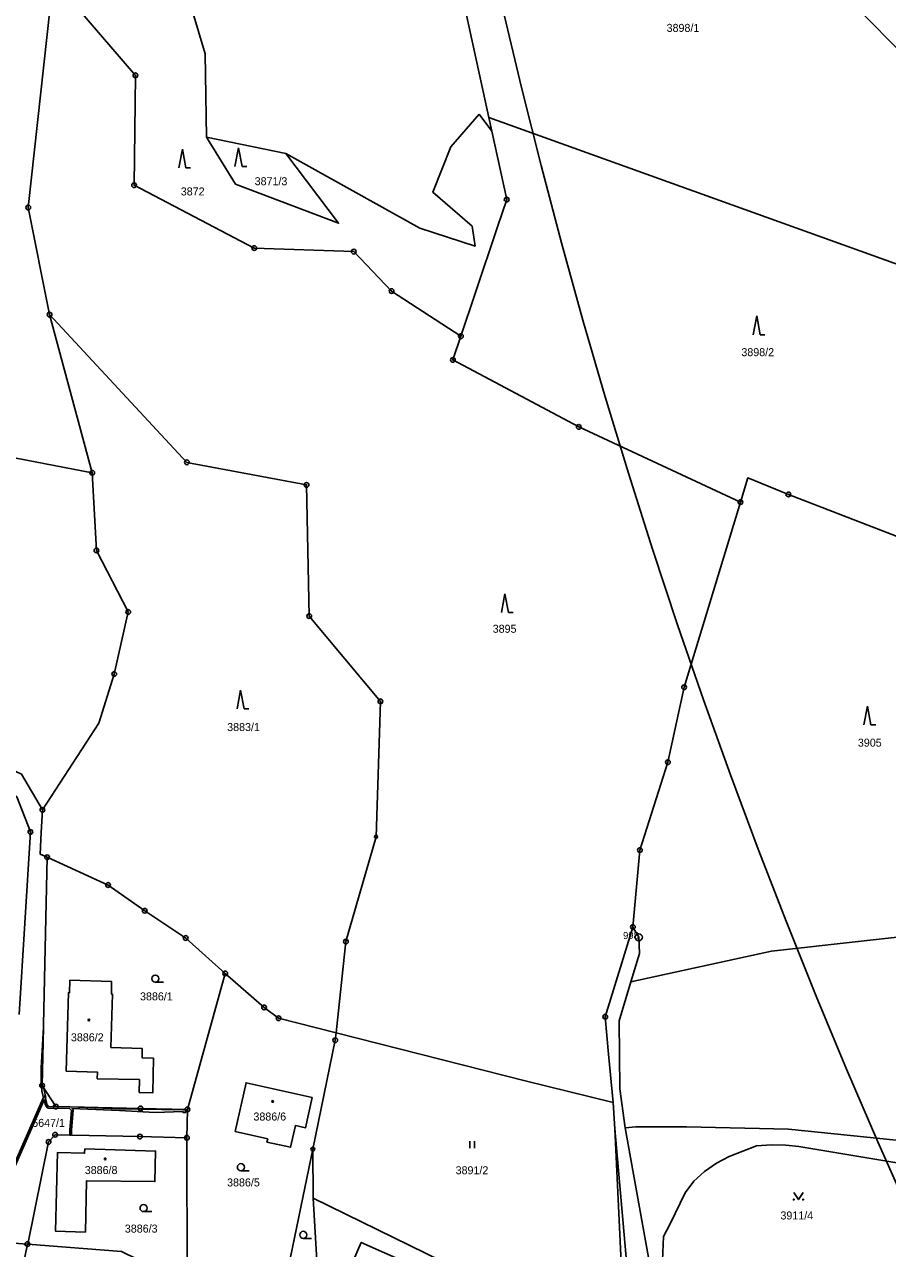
# Model space of a CAD drawing. Extents: x -644096 to -634268, y -1141430 to -1133463.
# Drawn here: x -640127.6 to -639944.1, y -1137631.3 to -1137371.3 of the extents above; entities that cross this region are included whole.
import ezdxf

# ---------------------------------------------------------------- set-up
doc = ezdxf.new("R2010")
doc.units = 0
for name, color, linetype in [('_CIVIL_CONSTRUCTION', 7, 'Continuous'), ('B_Hranice _3D', 7, 'Continuous'), ('M_Svah_Zarez', 7, 'Continuous'), ('spodek_zarez', 7, 'Continuous'), ('svrsek_osa_sjezdy', 7, 'Continuous'), ('svrsek_osa_VRT', 7, 'Continuous'), ('terminal_VRT', 7, 'Continuous')]:
    doc.layers.add(name, color=color, linetype=linetype)

msp = doc.modelspace()

# ---------------------------------------------------------------- linework, layer by layer
at = {"layer": '_CIVIL_CONSTRUCTION'}
for centre, radius in [((-640103.98, -1137382.13), 0.5), ((-640103.98, -1137382.13), 0.0303), ((-640104.25, -1137405.47), 0.5), ((-640104.25, -1137405.47), 0.0303), ((-640025.07, -1137408.53), 0.5), ((-640025.07, -1137408.53), 0.0303), ((-640126.75, -1137410.2), 0.5), ((-640126.75, -1137410.2), 0.0303), ((-640078.71, -1137418.81), 0.5), ((-640078.71, -1137418.81), 0.0303), ((-640057.56, -1137419.58), 0.5), ((-640057.56, -1137419.58), 0.0303), ((-640049.52, -1137427.95), 0.5), ((-640049.52, -1137427.95), 0.0303), ((-640122.22, -1137432.96), 0.5), ((-640122.22, -1137432.96), 0.0303), ((-640034.81, -1137437.53), 0.5), ((-640034.81, -1137437.53), 0.0303), ((-640036.49, -1137442.58), 0.5), ((-640036.49, -1137442.58), 0.0303), ((-640009.76, -1137456.79), 0.5), ((-640009.76, -1137456.79), 0.0303), ((-640093.04, -1137464.33), 0.5), ((-640113.16, -1137466.53), 0.5), ((-640113.16, -1137466.53), 0.0303), ((-640093.04, -1137464.33), 0.0303), ((-640067.59, -1137469.14), 0.5), ((-640067.59, -1137469.14), 0.0303), ((-639965.21, -1137471.15), 0.5), ((-639965.21, -1137471.15), 0.0303), ((-639975.39, -1137472.78), 0.5), ((-639975.39, -1137472.78), 0.0303), ((-640112.25, -1137483.04), 0.5), ((-640112.25, -1137483.04), 0.0303), ((-640105.5, -1137496.12), 0.5), ((-640105.5, -1137496.12), 0.0303), ((-640067.03, -1137497), 0.5), ((-640067.03, -1137497), 0.0303), ((-640108.48, -1137509.29), 0.5), ((-640108.48, -1137509.29), 0.0303), ((-639987.37, -1137512.09), 0.5), ((-639987.37, -1137512.09), 0.0303), ((-640051.91, -1137515.1), 0.5), ((-640051.91, -1137515.1), 0.0303), ((-639990.81, -1137528.03), 0.5), ((-639990.81, -1137528.03), 0.0303), ((-640123.72, -1137538.17), 0.5), ((-640123.72, -1137538.17), 0.0303), ((-640126.29, -1137542.85), 0.5), ((-640126.29, -1137542.85), 0.0303), ((-640052.84, -1137543.85), 0.335), ((-640052.84, -1137543.85), 0.0203), ((-639996.77, -1137546.69), 0.5), ((-639996.77, -1137546.69), 0.0303), ((-640122.74, -1137548.2), 0.5), ((-640122.74, -1137548.2), 0.0303), ((-640109.79, -1137554.11), 0.5), ((-640109.79, -1137554.11), 0.0303), ((-640101.97, -1137559.57), 0.5), ((-640101.97, -1137559.57), 0.0303), ((-639998.25, -1137563.03), 0.5), ((-640093.29, -1137565.37), 0.5), ((-639998.25, -1137563.03), 0.0303), ((-639996.99, -1137565.21), 0.75), ((-639996.99, -1137565.21), 0.03), ((-640093.29, -1137565.37), 0.0303), ((-640059.24, -1137566.13), 0.5), ((-640059.24, -1137566.13), 0.0303), ((-640084.89, -1137572.89), 0.5), ((-640084.89, -1137572.89), 0.0303), ((-640076.61, -1137580.12), 0.5), ((-640076.61, -1137580.12), 0.0303), ((-640073.54, -1137582.42), 0.5), ((-640073.54, -1137582.42), 0.0303), ((-640004.11, -1137582.08), 0.5), ((-640004.11, -1137582.08), 0.0303), ((-640061.49, -1137587.07), 0.5), ((-640061.49, -1137587.07), 0.0303), ((-640123.81, -1137596.71), 0.5), ((-640123.81, -1137596.71), 0.0303), ((-640120.9, -1137601.16), 0.5), ((-640120.9, -1137601.16), 0.0303), ((-640102.9, -1137601.56), 0.5), ((-640102.9, -1137601.56), 0.0303), ((-640092.91, -1137601.78), 0.5), ((-640092.91, -1137601.78), 0.0303), ((-640121.03, -1137607.16), 0.5), ((-640122.42, -1137608.69), 0.5), ((-640122.42, -1137608.69), 0.0303), ((-640121.03, -1137607.16), 0.0303), ((-640103.03, -1137607.56), 0.5), ((-640103.03, -1137607.56), 0.0303), ((-640093.04, -1137607.78), 0.5), ((-640093.04, -1137607.78), 0.0303), ((-640066.27, -1137610.2), 0.405), ((-640066.27, -1137610.2), 0.0245), ((-640126.94, -1137630.39), 0.5), ((-640126.94, -1137630.39), 0.0303)]:
    msp.add_circle(centre, radius, dxfattribs=at)
at = {"layer": 'B_Hranice _3D'}
msp.add_lwpolyline([(-640123.51, -1137599.32), (-640123.03, -1137599.2), (-640123.35, -1137597.78), (-640123.4, -1137597.34), (-640123.81, -1137596.71), (-640123.54, -1137584.4), (-640124.02, -1137592.96), (-640124.03, -1137596.09), (-640123.85, -1137597.86)], close=True, dxfattribs=at)
msp.add_lwpolyline([(-640137.94, -1137632.83), (-640123.34, -1137599.74), (-640123.11, -1137600.77), (-640122.99, -1137600.99), (-640122.68, -1137601.41), (-640122.5, -1137601.51), (-640118, -1137601.59), (-640117.56, -1137602.01), (-640117.93, -1137606.14), (-640117.94, -1137607.23), (-640117.59, -1137607.23), (-640117.58, -1137606.16), (-640117.19, -1137601.87), (-640117.47, -1137601.61), (-640107.35, -1137602.03), (-640099.75, -1137602.41), (-640093.87, -1137602.19), (-640093.88, -1137602.43), (-640093.32, -1137602.46), (-640093.28, -1137601.77), (-640093.84, -1137601.76), (-640093.85, -1137601.84), (-640107.35, -1137601.68), (-640117.89, -1137601.24), (-640122.42, -1137601.16), (-640122.7, -1137600.8), (-640122.78, -1137600.65), (-640123.15, -1137598.94), (-640123.36, -1137598.92), (-640138.26, -1137632.69)], dxfattribs=at)
at = {"layer": 'M_Svah_Zarez'}
for centre in [(-640113.86, -1137582.8), (-640074.79, -1137600.09), (-640110.4, -1137612.29)]:
    msp.add_circle(centre, 0.175, dxfattribs=at)
at = {"layer": 'spodek_zarez'}
msp.add_circle((-638683.07, -1137056.85), 1378.08, dxfattribs=at)
at = {"layer": 'svrsek_osa_sjezdy'}
for p, q in [((-640093.98, -1137397.79), (-640094.73, -1137401.79)), ((-640093.23, -1137401.79), (-640093.98, -1137397.79)), ((-640082.06, -1137397.5), (-640082.81, -1137401.5)), ((-640081.31, -1137401.5), (-640082.06, -1137397.5)), ((-640081.31, -1137401.5), (-640080.31, -1137401.5)), ((-640093.23, -1137401.79), (-640092.23, -1137401.79)), ((-639971.94, -1137433.24), (-639972.69, -1137437.24)), ((-639971.19, -1137437.24), (-639971.94, -1137433.24)), ((-639971.19, -1137437.24), (-639970.19, -1137437.24)), ((-640025.44, -1137492.26), (-640026.19, -1137496.26)), ((-640024.69, -1137496.26), (-640025.44, -1137492.26)), ((-640024.69, -1137496.26), (-640023.69, -1137496.26)), ((-640081.61, -1137512.71), (-640082.36, -1137516.71)), ((-640080.86, -1137516.71), (-640081.61, -1137512.71)), ((-640080.86, -1137516.71), (-640079.86, -1137516.71)), ((-639948.4, -1137516.12), (-639949.15, -1137520.12)), ((-639947.65, -1137520.12), (-639948.4, -1137516.12)), ((-639947.65, -1137520.12), (-639946.65, -1137520.12)), ((-640099.74, -1137574.75), (-640097.99, -1137574.75)), ((-640032.9, -1137610.04), (-640032.9, -1137608.54)), ((-640031.9, -1137610.04), (-640031.9, -1137608.54)), ((-640081.56, -1137614.8), (-640079.81, -1137614.8)), ((-640102.24, -1137623.49), (-640100.49, -1137623.49)), ((-640068.3, -1137629.17), (-640066.55, -1137629.17))]:
    msp.add_line(p, q, dxfattribs=at)
msp.add_lwpolyline([(-639964.06, -1137619.42), (-639963.06, -1137620.92), (-639962.06, -1137619.42)], dxfattribs=at)
for centre, radius in [((-640099.74, -1137574), 0.75), ((-640081.56, -1137614.05), 0.75), ((-640102.24, -1137622.74), 0.75), ((-639964.06, -1137620.92), 0.1), ((-639962.06, -1137620.92), 0.1), ((-640068.3, -1137628.42), 0.75)]:
    msp.add_circle(centre, radius, dxfattribs=at)
at = {"layer": 'terminal_VRT'}
for p, q in [((-640028.86, -1137391.1), (-640049.43, -1137296.64)), ((-639957.32, -1137361.04), (-639919.6, -1137399.09)), ((-640030.92, -1137390.36), (-640028.23, -1137394)), ((-640028.23, -1137394), (-640028.86, -1137391.1)), ((-640028.86, -1137391.1), (-639926.43, -1137427.91)), ((-640088.87, -1137395.25), (-640072.01, -1137398.74)), ((-640028.23, -1137394), (-640025.07, -1137408.53)), ((-640113.16, -1137466.53), (-640122.22, -1137432.96)), ((-640137.99, -1137461.8), (-640113.16, -1137466.53)), ((-640004.11, -1137582.08), (-639998.25, -1137563.03)), ((-640092.91, -1137601.78), (-640084.89, -1137572.89)), ((-640001.16, -1137582.99), (-639998.67, -1137574.68)), ((-640002.06, -1137605.89), (-640002.45, -1137600.33)), ((-640092.91, -1137601.78), (-640093.04, -1137607.78)), ((-639998.11, -1137651.63), (-640002.06, -1137605.89)), ((-640002.06, -1137605.89), (-639999.86, -1137653.09)), ((-640092.95, -1137638.84), (-640093.04, -1137607.78)), ((-640066.27, -1137610.2), (-640074.1, -1137648.09)), ((-640066.22, -1137620.62), (-640066.27, -1137610.2)), ((-640126.83, -1137630.4), (-640126.94, -1137630.39))]:
    msp.add_line(p, q, dxfattribs=at)
for points in [[(-640097.84, -1137348.3), (-640089.13, -1137377.54), (-640088.87, -1137395.25)], [(-640122.22, -1137432.96), (-640126.75, -1137410.2), (-640121.47, -1137361.74)], [(-640121.47, -1137361.74), (-640103.98, -1137382.13), (-640104.25, -1137405.47), (-640078.71, -1137418.81), (-640057.56, -1137419.58), (-640049.52, -1137427.95), (-640034.81, -1137437.53)], [(-640072.01, -1137398.74), (-640043.55, -1137414.59), (-640031.77, -1137418.41), (-640032.42, -1137414.18), (-640040.78, -1137406.92), (-640036.93, -1137397.3), (-640030.92, -1137390.36)], [(-640088.87, -1137395.25), (-640082.67, -1137405.23), (-640060.79, -1137413.56), (-640072.01, -1137398.74)], [(-640025.07, -1137408.53), (-640027.02, -1137414.32), (-640031.76, -1137428.44), (-640034.81, -1137437.53)], [(-640061.32, -1137585.52), (-640059.24, -1137566.13), (-640052.84, -1137543.85), (-640051.91, -1137515.1), (-640067.03, -1137497), (-640067.59, -1137469.14), (-640093.04, -1137464.33), (-640122.22, -1137432.96)], [(-640034.81, -1137437.53), (-640036.49, -1137442.58), (-640009.76, -1137456.79), (-639975.39, -1137472.78)], [(-640113.16, -1137466.53), (-640112.25, -1137483.04), (-640105.5, -1137496.12), (-640108.48, -1137509.29), (-640111.78, -1137519.72), (-640123.72, -1137538.17)], [(-639975.39, -1137472.78), (-639973.83, -1137467.65), (-639965.21, -1137471.15), (-639926.47, -1137486.12), (-639913.6, -1137490.91)], [(-639998.25, -1137563.03), (-639996.77, -1137546.69), (-639990.81, -1137528.03), (-639987.37, -1137512.09), (-639975.39, -1137472.78)], [(-640161.6, -1137514.66), (-640150.88, -1137520.01), (-640128.16, -1137530.58), (-640123.72, -1137538.17)], [(-640128.69, -1137581.63), (-640126.29, -1137542.85), (-640129.18, -1137535.4), (-640134.7, -1137531.38), (-640140.33, -1137529.17)], [(-640123.72, -1137538.17), (-640124, -1137542.97), (-640124.18, -1137547.54), (-640122.74, -1137548.2)], [(-640122.74, -1137548.2), (-640123.81, -1137596.71), (-640120.9, -1137601.16), (-640102.9, -1137601.56), (-640092.91, -1137601.78)], [(-640122.74, -1137548.2), (-640109.79, -1137554.11), (-640101.97, -1137559.57), (-640093.29, -1137565.37), (-640084.89, -1137572.89)], [(-639998.67, -1137574.68), (-639968.82, -1137568.13), (-639914.78, -1137562.11)], [(-639998.25, -1137563.03), (-639996.99, -1137565.21), (-639996.86, -1137568.67), (-639998.67, -1137574.68)], [(-640084.89, -1137572.89), (-640076.61, -1137580.12), (-640073.54, -1137582.42), (-640061.32, -1137585.52)], [(-640117.91, -1137574.33), (-640109.02, -1137574.61), (-640109.08, -1137577.27), (-640108.86, -1137577.28), (-640109.18, -1137588.62), (-640102.51, -1137588.84), (-640102.53, -1137590.84), (-640100.16, -1137590.91), (-640100.26, -1137598.25), (-640103.16, -1137598.17), (-640103.11, -1137595.45), (-640112.09, -1137595.25), (-640112.05, -1137593.83), (-640118.67, -1137593.64), (-640118.2, -1137576.98), (-640117.98, -1137576.99), (-640117.91, -1137574.33)], [(-640002.45, -1137600.33), (-640003.43, -1137590.02), (-640004.11, -1137582.08)], [(-639999.87, -1137605.7), (-640000.99, -1137597.4), (-640001.16, -1137582.99)], [(-640061.32, -1137585.52), (-640061.49, -1137587.07), (-640066.27, -1137610.2)], [(-640002.45, -1137600.33), (-640021.11, -1137595.73), (-640061.32, -1137585.52)], [(-640066.38, -1137599.24), (-640067.82, -1137605.68), (-640069.97, -1137605.21), (-640070.98, -1137609.82), (-640076.01, -1137608.71), (-640075.86, -1137608.01), (-640082.75, -1137606.44), (-640080.45, -1137596.12), (-640066.38, -1137599.24)], [(-639986.86, -1137605.5), (-639997.59, -1137605.51), (-639999.87, -1137605.7)], [(-639993.48, -1137633.78), (-639994.91, -1137633.68), (-639994.9, -1137633.26), (-639999.87, -1137605.7)], [(-639852.59, -1137623.1), (-639858.23, -1137622.6), (-639875.18, -1137618.29), (-639938.83, -1137608.63), (-639965.2, -1137605.96), (-639986.86, -1137605.5)], [(-640093.04, -1137607.78), (-640103.03, -1137607.56), (-640121.03, -1137607.16), (-640122.42, -1137608.69), (-640126.83, -1137630.4)], [(-639936.65, -1137614.05), (-639962.95, -1137609.67), (-639965.75, -1137609.36), (-639968.81, -1137609.31), (-639971.97, -1137609.54), (-639977.82, -1137611.76), (-639980.48, -1137613.2), (-639983.04, -1137614.99), (-639985.32, -1137617.05), (-639987.14, -1137619.52), (-639990.36, -1137626.05), (-639991.72, -1137628.75), (-639991.96, -1137633.88)], [(-640114.75, -1137610.17), (-640099.69, -1137610.61), (-640099.84, -1137617.1), (-640114.34, -1137616.92), (-640114.61, -1137627.84), (-640120.92, -1137627.67), (-640120.55, -1137610.95), (-640114.78, -1137611.09), (-640114.75, -1137610.17)], [(-640071.93, -1137648.86), (-640065.44, -1137633.87), (-640066.22, -1137620.62)], [(-639999.86, -1137653.09), (-640028.6, -1137639.03), (-640066.22, -1137620.62)], [(-640126.94, -1137630.39), (-640129.84, -1137630.16), (-640138.56, -1137673.25)], [(-640052.77, -1137644.12), (-640051.12, -1137640.41), (-640051.67, -1137639), (-640058.52, -1137635.93), (-640055.96, -1137630.02), (-640032.49, -1137640.42), (-640035.08, -1137646.33), (-640041.97, -1137643.29), (-640043.37, -1137643.85), (-640045.01, -1137647.56), (-640047.18, -1137648.41), (-640051.91, -1137646.32), (-640052.77, -1137644.12)], [(-640126.94, -1137630.39), (-640130.92, -1137650.04), (-640134.5, -1137663.21), (-640127.36, -1137665.29)], [(-640092.95, -1137638.84), (-640103.61, -1137633.61), (-640106.94, -1137631.98), (-640126.83, -1137630.4)]]:
    msp.add_lwpolyline(points, dxfattribs=at)

# ---------------------------------------------------------------- texts
at = {"layer": '_CIVIL_CONSTRUCTION'}
msp.add_text('998', height=1.5, dxfattribs=at).set_placement((-640000.33, -1137565.58))
at = {"layer": 'svrsek_osa_VRT'}
for s, p in [('3898/1', (-639991.08, -1137372.9)), ('3871/3', (-640078.63, -1137405.47)), ('3872', (-640094.33, -1137407.64)), ('3898/2', (-639975.19, -1137441.78)), ('3895', (-640028.04, -1137500.53)), ('3883/1', (-640084.47, -1137521.41)), ('3905', (-639950.43, -1137524.72)), ('3886/1', (-640102.99, -1137578.62)), ('3886/2', (-640117.68, -1137587.31)), ('5647/1', (-640125.9, -1137605.48)), ('3886/6', (-640078.89, -1137604.14)), ('3886/8', (-640114.74, -1137615.51)), ('3891/2', (-640035.92, -1137615.55)), ('3886/5', (-640084.49, -1137618.14)), ('3911/4', (-639966.89, -1137625.15)), ('3886/3', (-640106.22, -1137627.94))]:
    msp.add_text(s, height=1.7, dxfattribs=at).set_placement(p)

doc.saveas('drawing.dxf')
